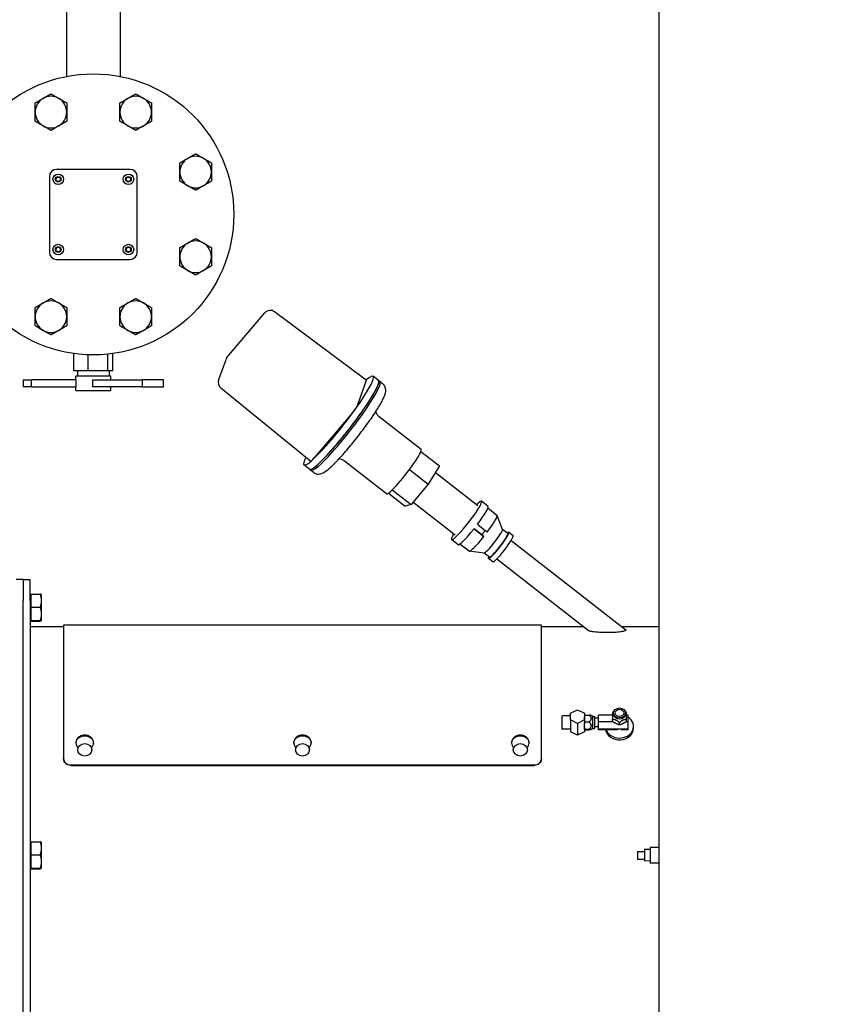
# Model space of a CAD drawing. Header units: inches. Extents: x 24 to 1128, y -94 to 748.
# Tile 476 of 546: x 471 to 500, y 519 to 554. Entities that reach past the tile are written whole.
import ezdxf

# ---------------------------------------------------------------- set-up
doc = ezdxf.new("R2010")
doc.units = ezdxf.units.IN
doc.header["$LTSCALE"] = 32
doc.header["$MEASUREMENT"] = 0
doc.layers.add('Dimension (ANSI)', color=7, linetype='Continuous', lineweight=25)
doc.layers.add('Visible (ANSI)', color=7, linetype='Continuous', lineweight=30)
doc.styles.add('Note Text (ANSI)', font='tahoma.ttf')
doc.dimstyles.new('Architectural (ANSI)', dxfattribs={"dimscale": 32, "dimtxt": 0.125, "dimasz": 0.098425, "dimexe": 0.125, "dimexo": 0.0625, "dimgap": 0.031496, "dimtad": 0, "dimtih": 1, "dimtoh": 1, "dimdec": 4, "dimrnd": 1e-08, "dimzin": 3, "dimdsep": 46, "dimlunit": 4, "dimtxsty": 'Note Text (ANSI)', "dimcen": 0.09, "dimdle": 0.393701, "dimclrd": 256, "dimclre": 256, "dimclrt": 256, "dimadec": 0, "dimazin": 3, "dimtfac": 0.96, "dimtofl": 0, "dimtmove": 0, "dimatfit": 3, "dimfxl": 1, "dimfrac": 2, "dimtolj": 1, "dimtzin": 12, "dimlwd": -1, "dimlwe": -1, "dimarcsym": 0})

# ---------------------------------------------------------------- blocks, each defined once
blk = doc.blocks.new('*D15')
at = {"layer": 'Defpoints', "color": 0, "transparency": 16777216}
for p in [(692.915, 562.239), (493.915, 496.383), (692.915, 464.957)]:
    blk.add_point(p, dxfattribs=at)
at = {"layer": 'Dimension (ANSI)', "transparency": 16777216}
for p, q in [((692.915, 560.239), (692.915, 460.957)), ((493.915, 494.383), (493.915, 460.957)), ((497.065, 464.957), (578.675, 464.957)), ((689.766, 464.957), (594.155, 464.957))]:
    blk.add_line(p, q, dxfattribs=at)
for points in [[(497.065, 465.481), (497.065, 464.432), (493.915, 464.957)], [(689.766, 465.481), (689.766, 464.432), (692.915, 464.957)]]:
    blk.add_solid(points, dxfattribs=at)
at = {"layer": 'Dimension (ANSI)', "transparency": 16777216, "insert": (579.683, 467.036), "char_height": 4, "attachment_point": 1, "style": 'Note Text (ANSI)'}
blk.add_mtext('\\A1;16\'-7"', dxfattribs=at)
blk = doc.blocks.new('*D22')
at = {"layer": 'Defpoints', "color": 0, "transparency": 16777216}
for p in [(450.012, 697.62), (363.389, 480.059), (493.915, 480.059)]:
    blk.add_point(p, dxfattribs=at)
at = {"layer": 'Dimension (ANSI)', "transparency": 16777216}
for p, q in [((448.012, 697.62), (359.389, 697.62)), ((363.389, 694.471), (363.389, 595.373)), ((363.389, 483.209), (363.389, 588.307)), ((491.915, 480.059), (359.389, 480.059))]:
    blk.add_line(p, q, dxfattribs=at)
for points in [[(362.864, 694.471), (363.914, 694.471), (363.389, 697.62)], [(362.864, 483.209), (363.914, 483.209), (363.389, 480.059)]]:
    blk.add_solid(points, dxfattribs=at)
at = {"layer": 'Dimension (ANSI)', "transparency": 16777216, "insert": (350.24, 594.365), "char_height": 4, "attachment_point": 1, "style": 'Note Text (ANSI)'}
blk.add_mtext('\\A1;18\'-1 9/16"', dxfattribs=at)

msp = doc.modelspace()

# ---------------------------------------------------------------- linework, layer by layer
at = {"layer": 'Visible (ANSI)'}
for p, q in [((493.91529, 496.38341), (493.91529, 606.05891)), ((474.73449, 567.49141), (474.73449, 551.90033)), ((472.83449, 561.27266), (472.83449, 551.90033)), ((475.09699, 548.59141), (472.47199, 548.59141)), ((472.22199, 548.34141), (472.22199, 545.64141)), ((475.34699, 545.64141), (475.34699, 548.34141)), ((472.47199, 545.39141), (475.09699, 545.39141)), ((478.53967, 541.8977), (479.89071, 543.48687)), ((483.49657, 541.09277), (480.23051, 543.52544)), ((473.08739, 541.42891), (473.08739, 542.04024)), ((473.5977, 541.42891), (473.5977, 541.9949)), ((474.2948, 541.42891), (474.2948, 542.01752)), ((474.48159, 541.42891), (474.48159, 542.04024)), ((478.49457, 541.81948), (478.23848, 541.09878)), ((473.5977, 541.42891), (473.08739, 541.42891)), ((473.22199, 541.42891), (473.22199, 541.22891)), ((474.2948, 541.42891), (473.5977, 541.42891)), ((474.48159, 541.42891), (474.2948, 541.42891)), ((474.34699, 541.42891), (474.34699, 541.22891)), ((471.28817, 541.10391), (471.58781, 541.10391)), ((471.28817, 541.10391), (471.28817, 540.85391)), ((471.58781, 540.85391), (471.58781, 541.10391)), ((473.15969, 541.10391), (471.58781, 541.10391)), ((474.40949, 541.22891), (473.15949, 541.22891)), ((473.15949, 541.10391), (473.15949, 541.22891)), ((473.15969, 541.10391), (473.15969, 540.85391)), ((473.76858, 541.10391), (475.53846, 541.10391)), ((473.76858, 540.85391), (473.76858, 541.10391)), ((474.40949, 541.10391), (474.40949, 541.22891)), ((476.28081, 541.10391), (475.53846, 541.10391)), ((475.53846, 540.85391), (475.53846, 541.10391)), ((476.28081, 540.85391), (476.28081, 541.10391)), ((483.49554, 541.07502), (483.1763, 540.1766)), ((483.93324, 541.07637), (483.73747, 541.22899)), ((483.98458, 541.04129), (483.93564, 541.07945)), ((484.08006, 540.9619), (483.99388, 541.02909)), ((471.58781, 540.85391), (471.28817, 540.85391)), ((471.58781, 540.85391), (473.15969, 540.85391)), ((473.15949, 540.72891), (473.15949, 540.85391)), ((473.15949, 540.72891), (474.40949, 540.72891)), ((475.53846, 540.85391), (473.76858, 540.85391)), ((474.40949, 540.72891), (474.40949, 540.85391)), ((475.53846, 540.85391), (476.28081, 540.85391)), ((478.3161, 540.82129), (481.51887, 538.21072)), ((482.99394, 539.91338), (481.6429, 538.32421)), ((485.44717, 538.62808), (483.95464, 539.79169)), ((484.21747, 537.05079), (482.72494, 538.2144)), ((485.44282, 538.55754), (486.10765, 538.03923)), ((481.47385, 537.92178), (481.27809, 538.07441)), ((481.5204, 537.88055), (481.47145, 537.9187)), ((481.62068, 537.80731), (481.5345, 537.8745)), ((485.03476, 537.90916), (485.69959, 537.39084)), ((486.10765, 538.03923), (485.69959, 537.39084)), ((487.46755, 536.61866), (485.95551, 537.79748)), ((484.42426, 537.19105), (485.08909, 536.67274)), ((485.69959, 537.39084), (485.08909, 536.67274)), ((484.28482, 537.07221), (484.88665, 536.60302)), ((485.08909, 536.67274), (484.88665, 536.60302)), ((486.65903, 535.58159), (485.15699, 536.75261)), ((487.82705, 536.60294), (487.59583, 536.7832)), ((488.14574, 536.2796), (487.82017, 536.53342)), ((488.3408, 535.77636), (488.14986, 536.27378)), ((487.33439, 535.80428), (487.68384, 535.53184)), ((487.61332, 535.5898), (487.33586, 535.80612)), ((487.45607, 535.96182), (487.73353, 535.7455)), ((488.53077, 535.62998), (488.33986, 535.77881)), ((486.76196, 535.23678), (486.53074, 535.41704)), ((488.72123, 535.55637), (488.56708, 535.67655)), ((487.15327, 535.00659), (486.8277, 535.26041)), ((488.65523, 535.39157), (492.73423, 532.21149)), ((487.68889, 534.94017), (487.15992, 535.00401)), ((487.87719, 534.79165), (487.68628, 534.94049)), ((487.99503, 534.6249), (487.84088, 534.74508)), ((488.13876, 534.7291), (491.3955, 532.19008)), ((471.29029, 533.9963), (471.04029, 533.9963)), ((471.29029, 533.9963), (471.29029, 533.99653)), ((471.29029, 533.99653), (471.54029, 533.99653)), ((471.29029, 533.9963), (471.29029, 533.99601)), ((471.29029, 533.99601), (471.29029, 533.24628)), ((471.54029, 533.99653), (471.54029, 533.99629)), ((471.54029, 533.24628), (471.54029, 533.99629)), ((471.54029, 533.41817), (471.5653, 533.41817)), ((471.5653, 533.47392), (471.88905, 533.47392)), ((471.5653, 533.47392), (471.5653, 533.01459)), ((471.93092, 533.46505), (471.93077, 533.46531)), ((471.93092, 533.46505), (471.93092, 533.24426)), ((471.29029, 524.18379), (471.29029, 533.24628)), ((471.54029, 533.24628), (471.54029, 515.12128)), ((471.5653, 533.01459), (471.88905, 533.01459)), ((471.5653, 533.01459), (471.5653, 532.53696)), ((471.93092, 533.24426), (471.93092, 532.77577)), ((471.93092, 532.77577), (471.93092, 532.52781)), ((471.54029, 532.57442), (471.5653, 532.57442)), ((472.72829, 532.31841), (471.54029, 532.31841)), ((471.5653, 532.53696), (471.88905, 532.53696)), ((471.5653, 532.53696), (471.5653, 532.51867)), ((471.5653, 532.51867), (471.88905, 532.51867)), ((471.93092, 532.52755), (471.93077, 532.52728)), ((471.93092, 532.52781), (471.93092, 532.52755)), ((472.72829, 532.37821), (472.72829, 527.6297)), ((489.72829, 532.37821), (472.72829, 532.37821)), ((489.72829, 527.6297), (489.72829, 532.37821)), ((491.23089, 532.31841), (489.72829, 532.31841)), ((493.91529, 532.31841), (492.59708, 532.31841)), ((490.45029, 529.11394), (490.45029, 528.70894)), ((490.76229, 529.14594), (490.48229, 529.14594)), ((490.76229, 529.23979), (491.01229, 529.35981)), ((490.76229, 528.99977), (490.76229, 529.23979)), ((491.01229, 529.35981), (491.26229, 529.23979)), ((491.26229, 529.23979), (491.26229, 528.99977)), ((491.26229, 529.16144), (491.2626, 529.16198)), ((491.28462, 529.17035), (491.42829, 529.17035)), ((491.56023, 529.12394), (491.49435, 529.16198)), ((491.56023, 528.69894), (491.56023, 529.12394)), ((491.56023, 529.12394), (491.62129, 529.12394)), ((491.62129, 529.12394), (491.62129, 528.69894)), ((492.25779, 529.17035), (491.75729, 529.17035)), ((491.75729, 528.93032), (491.75729, 529.17035)), ((492.29529, 529.21586), (492.29529, 529.24978)), ((492.72029, 529.21586), (492.72029, 529.24978)), ((492.82029, 529.17035), (492.75779, 529.17035)), ((492.82029, 528.93032), (492.82029, 529.17035)), ((490.76229, 528.99977), (490.76229, 528.89411)), ((491.01229, 528.87975), (490.76229, 528.99977)), ((490.76229, 528.89411), (490.76229, 528.67694)), ((491.26229, 528.99977), (491.01229, 528.87975)), ((491.01229, 528.87975), (491.01229, 528.46308)), ((491.26229, 528.99977), (491.26229, 528.90483)), ((491.26229, 528.80087), (491.26229, 528.90483)), ((491.26229, 528.66198), (491.26229, 528.80087)), ((491.28462, 528.93032), (491.42829, 528.93032)), ((491.75729, 529.06744), (491.62129, 529.06744)), ((491.75729, 528.75544), (491.62129, 528.75544)), ((492.27675, 528.93032), (491.75729, 528.93032)), ((491.75729, 528.67142), (491.75729, 528.93032)), ((492.25779, 528.94273), (492.25779, 529.02254)), ((492.50779, 528.82271), (492.50779, 528.90253)), ((492.82029, 528.93032), (492.73883, 528.93032)), ((492.75779, 528.94273), (492.75779, 529.02254)), ((492.82029, 528.67142), (492.82029, 528.93032)), ((493.00779, 528.70611), (493.00779, 528.77255)), ((490.76229, 528.67694), (490.48229, 528.67694)), ((490.76229, 528.67694), (490.76229, 528.5831)), ((491.01229, 528.46308), (490.76229, 528.5831)), ((491.26229, 528.5831), (491.01229, 528.46308)), ((491.26229, 528.66144), (491.26229, 528.66198)), ((491.26229, 528.66144), (491.2626, 528.66091)), ((491.26229, 528.66144), (491.26229, 528.5831)), ((491.28462, 528.67142), (491.42829, 528.67142)), ((491.28462, 528.65254), (491.42829, 528.65254)), ((491.56023, 528.69894), (491.49435, 528.66091)), ((491.56023, 528.69894), (491.62129, 528.69894)), ((492.82029, 528.67142), (491.75729, 528.67142)), ((491.75729, 528.65254), (491.75729, 528.67142)), ((492.44795, 528.65254), (491.75729, 528.65254)), ((492.82029, 528.65254), (492.56763, 528.65254)), ((492.82029, 528.65254), (492.82029, 528.67142)), ((472.72829, 527.60993), (472.72829, 527.6297)), ((472.97829, 527.4005), (489.47829, 527.4005)), ((472.97829, 527.38078), (489.47829, 527.38078)), ((489.72829, 527.6297), (489.72829, 527.60993)), ((471.54029, 524.60567), (471.5653, 524.60567)), ((471.5653, 524.66142), (471.88905, 524.66142)), ((471.5653, 524.66142), (471.5653, 524.20209)), ((471.93092, 524.65255), (471.93077, 524.65281)), ((471.93092, 524.65255), (471.93092, 524.43176)), ((471.5653, 524.20209), (471.88905, 524.20209)), ((471.5653, 524.20209), (471.5653, 523.72446)), ((471.93092, 524.43176), (471.93092, 523.96327)), ((493.15229, 524.32378), (493.40229, 524.32378)), ((493.15229, 524.32378), (493.15229, 524.32378)), ((493.15229, 524.32378), (493.40229, 524.32378)), ((493.15229, 524.32378), (493.15229, 524.04378)), ((493.40229, 524.39222), (493.40229, 523.97534)), ((493.60229, 524.38597), (493.40229, 524.39222)), ((493.60229, 524.46628), (493.60229, 523.90128)), ((493.91529, 524.46628), (493.60229, 524.46628)), ((471.29029, 515.1213), (471.29029, 524.18379)), ((471.93092, 523.96327), (471.93092, 523.71531)), ((493.15229, 524.04378), (493.40229, 524.04378)), ((493.60229, 523.98159), (493.40229, 523.97534)), ((493.91529, 523.90128), (493.60229, 523.90128)), ((471.54029, 523.76192), (471.5653, 523.76192)), ((471.5653, 523.72446), (471.88905, 523.72446)), ((471.5653, 523.72446), (471.5653, 523.70617)), ((471.5653, 523.70617), (471.88905, 523.70617)), ((471.93092, 523.71505), (471.93077, 523.71478)), ((471.93092, 523.71531), (471.93092, 523.71505))]:
    msp.add_line(p, q, dxfattribs=at)
for centre, radius in [((473.78449, 546.99141), 5), ((472.53449, 548.24141), 0.1875), ((475.03449, 548.24141), 0.1875), ((472.53449, 548.24141), 0.1005), ((472.53449, 548.24141), 0.078), ((475.03449, 548.24141), 0.1005), ((475.03449, 548.24141), 0.078), ((472.53449, 545.74141), 0.1875), ((475.03449, 545.74141), 0.1875), ((472.53449, 545.74141), 0.1005), ((472.53449, 545.74141), 0.078), ((475.03449, 545.74141), 0.1005), ((475.03449, 545.74141), 0.078)]:
    msp.add_circle(centre, radius, dxfattribs=at)
for centre, radius, start, end in [((472.27672, 550.63149), 0.5625, 60, 120), ((475.29226, 550.63149), 0.5625, 60, 120), ((472.27672, 550.63149), 0.5625, 120, 180), ((472.27672, 550.63149), 0.5625, 0, 60), ((475.29226, 550.63149), 0.5625, 120, 180), ((475.29226, 550.63149), 0.5625, 0, 60), ((472.27672, 550.63149), 0.5625, 180, 240), ((472.27672, 550.63149), 0.5625, 300, 0), ((475.29226, 550.63149), 0.5625, 180, 240), ((475.29226, 550.63149), 0.5625, 300, 0), ((472.27672, 550.63149), 0.5625, 240, 300), ((475.29226, 550.63149), 0.5625, 240, 300), ((477.42457, 548.49918), 0.5625, 120, 180), ((477.42457, 548.49918), 0.5625, 60, 120), ((477.42457, 548.49918), 0.5625, 0, 60), ((472.47199, 548.34141), 0.25, 90, 180), ((475.09699, 548.34141), 0.25, 0, 90), ((477.42457, 548.49918), 0.5625, 180, 240), ((477.42457, 548.49918), 0.5625, 300, 0), ((477.42457, 548.49918), 0.5625, 240, 300), ((477.42457, 545.48364), 0.5625, 120, 180), ((477.42457, 545.48364), 0.5625, 60, 120), ((477.42457, 545.48364), 0.5625, 0, 60), ((472.47199, 545.64141), 0.25, 180, 270), ((475.09699, 545.64141), 0.25, 270, 0), ((477.42457, 545.48364), 0.5625, 180, 240), ((477.42457, 545.48364), 0.5625, 300, 0), ((477.42457, 545.48364), 0.5625, 240, 300), ((472.27672, 543.35132), 0.5625, 120, 180), ((472.27672, 543.35132), 0.5625, 60, 120), ((472.27672, 543.35132), 0.5625, 0, 60), ((475.29226, 543.35132), 0.5625, 120, 180), ((475.29226, 543.35132), 0.5625, 60, 120), ((475.29226, 543.35132), 0.5625, 0, 60), ((480.08118, 543.32494), 0.25, 53.320093, 139.630399), ((472.27672, 543.35132), 0.5625, 180, 240), ((472.27672, 543.35132), 0.5625, 300, 0), ((475.29226, 543.35132), 0.5625, 180, 240), ((475.29226, 543.35132), 0.5625, 300, 0), ((472.27672, 543.35132), 0.5625, 240, 300), ((475.29226, 543.35132), 0.5625, 240, 300), ((478.73014, 541.73577), 0.25, 139.630399, 160.438216), ((478.47405, 541.01507), 0.25, 160.438216, 230.816527), ((490.48229, 529.11394), 0.032, 90, 180), ((490.48229, 528.70894), 0.032, 180, 270)]:
    msp.add_arc(centre, radius, start, end, dxfattribs=at)
for centre, major_axis, ratio, start_param, end_param in [((482.50778, 539.6517), (1.22969, 1.57729), 0.11871308, 2.62560415, 6.79446891), ((482.70355, 539.49908), (1.23209, 1.58037), 0.11871308, 3.07917384, 6.34560412), ((482.70355, 539.49908), (1.22969, 1.57729), 0.11871308, 3.14159265, 6.28318531), ((482.75249, 539.46092), (1.23209, 1.58037), 0.11871308, 3.14159265, 6.28318531), ((483.34291, 540.89549), (0.15372, 0.19723), 0.11890364, 5.93934347, 6.28578349), ((483.02368, 539.99707), (-0.15372, -0.19723), 0.11890364, 1.22695449, 2.79775082), ((484.83232, 537.83943), (0.61485, 0.78865), 0.11871308, 5.94002017, 6.28318531), ((481.67264, 538.40791), (-0.15372, -0.19723), 0.11890364, 6.28058713, 7.5101398), ((484.83232, 537.83943), (0.61485, 0.78865), 0.11871308, 4.89282262, 5.94002017), ((484.83232, 537.83943), (-0.61485, -0.78865), 0.11871308, 0.70403241, 1.75122997), ((484.83232, 537.83943), (-0.61485, -0.78865), 0.11871308, 0, 0.70403241), ((487.06329, 536.10012), (-0.53254, -0.68308), 0.11871308, 5.57433938, 10.13362388), ((487.29451, 535.91986), (0.53254, 0.68308), 0.11871308, 4.86587848, 6.28318531), ((487.6495, 535.6431), (0.49623, 0.63651), 0.11871308, 4.87425165, 6.28318531), ((487.29451, 535.91986), (-0.53254, -0.68308), 0.11871308, 0, 1.4965211), ((488.0113, 535.36104), (-0.32679, -0.41916), 0.11871308, 0.0713762, 3.07021645), ((487.6495, 535.6431), (-0.49623, -0.63651), 0.11871308, 0, 1.48814792), ((487.57197, 535.70354), (0.53254, 0.68308), 0.11871308, 4.63811375, 4.86587848), ((354.7333, 627.84011), (-208.62703, 161.07807), 0.03931677, 4.05217323, 4.05261141), ((354.85351, 627.9958), (208.62703, -161.07807), 0.03931678, 0.91058058, 0.91101876), ((488.20398, 535.21081), (-0.3631, -0.46574), 0.11871308, 5.8321585, 9.87580477), ((488.20398, 535.21081), (-0.32679, -0.41916), 0.11871308, 0, 3.14159265), ((488.35813, 535.09064), (-0.3631, -0.46574), 0.11871308, 0, 3.14159265), ((492.50779, 529.21586), (-0.2125, 0), 0.83147674, 0, 3.14159265), ((492.50779, 528.77255), (0.5, 0), 0.83147674, 3.43443543, 7.1788501), ((492.50779, 528.70611), (0.5, 0), 0.83147674, 3.27080314, 6.28318531)]:
    msp.add_ellipse(centre, major_axis=major_axis, ratio=ratio, start_param=start_param, end_param=end_param, dxfattribs=at)
for centre, major_axis, ratio in [((492.50779, 529.24978), (0.2125, 0), 0.83147674), ((492.50779, 529.24978), (0.15607, 0), 0.83147674), ((473.47829, 527.9351), (-0.25, 0), 0.89408182), ((481.22829, 527.9351), (-0.25, 0), 0.89408182), ((488.97829, 527.9351), (-0.25, 0), 0.89408182)]:
    msp.add_ellipse(centre, major_axis=major_axis, ratio=ratio, dxfattribs=at)
for points, weights in [([(471.99547, 551.11863), (472.126, 551.19399), (472.27672, 551.28101)], [1, 1.0379548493, 1]), ([(472.27672, 551.28101), (472.42744, 551.19399), (472.55797, 551.11863)], [1, 1.0379548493, 1]), ([(475.01101, 551.11863), (475.14154, 551.19399), (475.29226, 551.28101)], [1, 1.0379548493, 1]), ([(475.29226, 551.28101), (475.44298, 551.19399), (475.57351, 551.11863)], [1, 1.0379548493, 1]), ([(471.71422, 550.95625), (471.86494, 551.04327), (471.99547, 551.11863)], [1, 1.0379548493, 1]), ([(471.71422, 550.63149), (471.71422, 550.78222), (471.71422, 550.95625)], [1, 1.0379548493, 1]), ([(472.55797, 551.11863), (472.6885, 551.04327), (472.83922, 550.95625)], [1, 1.0379548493, 1]), ([(472.83922, 550.95625), (472.83922, 550.78222), (472.83922, 550.63149)], [1, 1.0379548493, 1]), ([(474.72976, 550.95625), (474.88048, 551.04327), (475.01101, 551.11863)], [1, 1.0379548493, 1]), ([(474.72976, 550.63149), (474.72976, 550.78222), (474.72976, 550.95625)], [1, 1.0379548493, 1]), ([(475.57351, 551.11863), (475.70404, 551.04327), (475.85476, 550.95625)], [1, 1.0379548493, 1]), ([(475.85476, 550.95625), (475.85476, 550.78222), (475.85476, 550.63149)], [1, 1.0379548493, 1]), ([(471.71422, 550.30674), (471.71422, 550.48077), (471.71422, 550.63149)], [1, 1.0379548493, 1]), ([(472.83922, 550.63149), (472.83922, 550.48077), (472.83922, 550.30674)], [1, 1.0379548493, 1]), ([(474.72976, 550.30674), (474.72976, 550.48077), (474.72976, 550.63149)], [1, 1.0379548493, 1]), ([(475.85476, 550.63149), (475.85476, 550.48077), (475.85476, 550.30674)], [1, 1.0379548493, 1]), ([(471.99547, 550.14436), (471.86494, 550.21972), (471.71422, 550.30674)], [1, 1.0379548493, 1]), ([(472.27672, 549.98198), (472.126, 550.06899), (471.99547, 550.14436)], [1, 1.0379548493, 1]), ([(472.55797, 550.14436), (472.42744, 550.06899), (472.27672, 549.98198)], [1, 1.0379548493, 1]), ([(472.83922, 550.30674), (472.6885, 550.21972), (472.55797, 550.14436)], [1, 1.0379548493, 1]), ([(475.01101, 550.14436), (474.88048, 550.21972), (474.72976, 550.30674)], [1, 1.0379548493, 1]), ([(475.29226, 549.98198), (475.14154, 550.06899), (475.01101, 550.14436)], [1, 1.0379548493, 1]), ([(475.57351, 550.14436), (475.44298, 550.06899), (475.29226, 549.98198)], [1, 1.0379548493, 1]), ([(475.85476, 550.30674), (475.70404, 550.21972), (475.57351, 550.14436)], [1, 1.0379548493, 1]), ([(477.14332, 548.98632), (477.27385, 549.06168), (477.42457, 549.1487)], [1, 1.0379548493, 1]), ([(477.42457, 549.1487), (477.5753, 549.06168), (477.70582, 548.98632)], [1, 1.0379548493, 1]), ([(476.86207, 548.82394), (477.0128, 548.91096), (477.14332, 548.98632)], [1, 1.0379548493, 1]), ([(476.86207, 548.49918), (476.86207, 548.6499), (476.86207, 548.82394)], [1, 1.0379548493, 1]), ([(477.70582, 548.98632), (477.83635, 548.91096), (477.98707, 548.82394)], [1, 1.0379548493, 1]), ([(477.98707, 548.82394), (477.98707, 548.6499), (477.98707, 548.49918)], [1, 1.0379548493, 1]), ([(476.86207, 548.17442), (476.86207, 548.34846), (476.86207, 548.49918)], [1, 1.0379548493, 1]), ([(477.98707, 548.49918), (477.98707, 548.34846), (477.98707, 548.17442)], [1, 1.0379548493, 1]), ([(477.14332, 548.01204), (477.0128, 548.0874), (476.86207, 548.17442)], [1, 1.0379548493, 1]), ([(477.98707, 548.17442), (477.83635, 548.0874), (477.70582, 548.01204)], [1, 1.0379548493, 1]), ([(477.42457, 547.84966), (477.27385, 547.93668), (477.14332, 548.01204)], [1, 1.0379548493, 1]), ([(477.70582, 548.01204), (477.5753, 547.93668), (477.42457, 547.84966)], [1, 1.0379548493, 1]), ([(476.86207, 545.8084), (477.0128, 545.89542), (477.14332, 545.97078)], [1, 1.0379548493, 1]), ([(477.14332, 545.97078), (477.27385, 546.04614), (477.42457, 546.13316)], [1, 1.0379548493, 1]), ([(477.42457, 546.13316), (477.5753, 546.04614), (477.70582, 545.97078)], [1, 1.0379548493, 1]), ([(477.70582, 545.97078), (477.83635, 545.89542), (477.98707, 545.8084)], [1, 1.0379548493, 1]), ([(476.86207, 545.48364), (476.86207, 545.63436), (476.86207, 545.8084)], [1, 1.0379548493, 1]), ([(477.98707, 545.8084), (477.98707, 545.63436), (477.98707, 545.48364)], [1, 1.0379548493, 1]), ([(476.86207, 545.15888), (476.86207, 545.33292), (476.86207, 545.48364)], [1, 1.0379548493, 1]), ([(477.98707, 545.48364), (477.98707, 545.33292), (477.98707, 545.15888)], [1, 1.0379548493, 1]), ([(477.14332, 544.9965), (477.0128, 545.07186), (476.86207, 545.15888)], [1, 1.0379548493, 1]), ([(477.42457, 544.83412), (477.27385, 544.92114), (477.14332, 544.9965)], [1, 1.0379548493, 1]), ([(477.70582, 544.9965), (477.5753, 544.92114), (477.42457, 544.83412)], [1, 1.0379548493, 1]), ([(477.98707, 545.15888), (477.83635, 545.07186), (477.70582, 544.9965)], [1, 1.0379548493, 1]), ([(471.71422, 543.67608), (471.86494, 543.7631), (471.99547, 543.83846)], [1, 1.0379548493, 1]), ([(471.99547, 543.83846), (472.126, 543.91382), (472.27672, 544.00084)], [1, 1.0379548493, 1]), ([(472.27672, 544.00084), (472.42744, 543.91382), (472.55797, 543.83846)], [1, 1.0379548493, 1]), ([(472.55797, 543.83846), (472.6885, 543.7631), (472.83922, 543.67608)], [1, 1.0379548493, 1]), ([(474.72976, 543.67608), (474.88048, 543.7631), (475.01101, 543.83846)], [1, 1.0379548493, 1]), ([(475.01101, 543.83846), (475.14154, 543.91382), (475.29226, 544.00084)], [1, 1.0379548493, 1]), ([(475.29226, 544.00084), (475.44298, 543.91382), (475.57351, 543.83846)], [1, 1.0379548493, 1]), ([(475.57351, 543.83846), (475.70404, 543.7631), (475.85476, 543.67608)], [1, 1.0379548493, 1]), ([(471.71422, 543.35132), (471.71422, 543.50205), (471.71422, 543.67608)], [1, 1.0379548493, 1]), ([(472.83922, 543.67608), (472.83922, 543.50205), (472.83922, 543.35132)], [1, 1.0379548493, 1]), ([(474.72976, 543.35132), (474.72976, 543.50205), (474.72976, 543.67608)], [1, 1.0379548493, 1]), ([(475.85476, 543.67608), (475.85476, 543.50205), (475.85476, 543.35132)], [1, 1.0379548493, 1]), ([(471.71422, 543.02656), (471.71422, 543.2006), (471.71422, 543.35132)], [1, 1.0379548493, 1]), ([(472.83922, 543.35132), (472.83922, 543.2006), (472.83922, 543.02656)], [1, 1.0379548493, 1]), ([(474.72976, 543.02656), (474.72976, 543.2006), (474.72976, 543.35132)], [1, 1.0379548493, 1]), ([(475.85476, 543.35132), (475.85476, 543.2006), (475.85476, 543.02656)], [1, 1.0379548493, 1]), ([(471.99547, 542.86418), (471.86494, 542.93955), (471.71422, 543.02656)], [1, 1.0379548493, 1]), ([(472.27672, 542.70181), (472.126, 542.78882), (471.99547, 542.86418)], [1, 1.0379548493, 1]), ([(472.55797, 542.86418), (472.42744, 542.78882), (472.27672, 542.70181)], [1, 1.0379548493, 1]), ([(472.83922, 543.02656), (472.6885, 542.93955), (472.55797, 542.86418)], [1, 1.0379548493, 1]), ([(475.01101, 542.86418), (474.88048, 542.93955), (474.72976, 543.02656)], [1, 1.0379548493, 1]), ([(475.29226, 542.70181), (475.14154, 542.78882), (475.01101, 542.86418)], [1, 1.0379548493, 1]), ([(475.57351, 542.86418), (475.44298, 542.78882), (475.29226, 542.70181)], [1, 1.0379548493, 1]), ([(475.85476, 543.02656), (475.70404, 542.93955), (475.57351, 542.86418)], [1, 1.0379548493, 1]), ([(471.93077, 533.46531), (471.92846, 533.46931), (471.88905, 533.47392)], [1.0043418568, 1.03564311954, 1]), ([(471.88905, 533.47392), (471.93092, 533.35084), (471.93092, 533.24426)], [1, 1.0379548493, 1]), ([(471.93092, 533.24426), (471.93092, 533.13767), (471.88905, 533.01459)], [1, 1.0379548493, 1]), ([(471.88905, 533.01459), (471.93092, 532.88661), (471.93092, 532.77577)], [1, 1.0379548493, 1]), ([(471.93092, 532.77577), (471.93092, 532.66494), (471.88905, 532.53696)], [1, 1.0379548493, 1]), ([(471.88905, 532.53696), (471.93092, 532.53206), (471.93092, 532.52781)], [1, 1.0379548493, 1]), ([(471.93092, 532.52781), (471.93092, 532.52357), (471.88905, 532.51867)], [1, 1.0379548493, 1]), ([(491.26229, 529.05033), (491.26229, 529.10603), (491.28462, 529.17035)], [1, 1.0379548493, 1]), ([(491.28462, 529.17035), (491.26485, 529.16587), (491.2626, 529.16198)], [1, 1.03346812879, 1.00791267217]), ([(491.49435, 529.16198), (491.48762, 529.16587), (491.42829, 529.17035)], [1.07619614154, 1.06790187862, 1]), ([(491.42829, 529.17035), (491.55329, 529.05033), (491.42829, 528.93032)], [1, 1.15470053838, 1]), ([(492.30798, 529.30992), (492.28398, 529.28969), (492.25779, 529.26257)], [1.04698048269, 1.02888263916, 1]), ([(492.25779, 529.26257), (492.25779, 529.212), (492.25779, 529.02254)], [1, 1.15470053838, 1]), ([(492.75779, 529.26257), (492.7316, 529.28969), (492.7076, 529.30992)], [1, 1.02888263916, 1.04698048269]), ([(492.75779, 529.02254), (492.75779, 529.212), (492.75779, 529.26257)], [1, 1.15470053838, 1]), ([(491.28462, 528.93032), (491.26229, 528.99464), (491.26229, 529.05033)], [1, 1.0379548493, 1]), ([(491.26229, 528.80087), (491.26229, 528.86095), (491.28462, 528.93032)], [1, 1.0379548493, 1]), ([(491.28462, 528.67142), (491.26229, 528.74079), (491.26229, 528.80087)], [1, 1.0379548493, 1]), ([(491.42829, 528.93032), (491.55329, 528.80087), (491.42829, 528.67142)], [1, 1.15470053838, 1]), ([(492.25779, 529.02254), (492.38279, 529.03198), (492.50779, 528.90253)], [1, 1.15470053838, 1]), ([(492.38279, 528.87031), (492.32478, 528.89816), (492.25779, 528.94273)], [1, 1.0379548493, 1]), ([(492.50779, 528.82271), (492.4408, 528.84246), (492.38279, 528.87031)], [1, 1.0379548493, 1]), ([(492.50779, 528.90253), (492.63279, 529.03198), (492.75779, 529.02254)], [1, 1.15470053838, 1]), ([(492.63279, 528.87031), (492.57478, 528.84246), (492.50779, 528.82271)], [1, 1.0379548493, 1]), ([(492.75779, 528.94273), (492.6908, 528.89816), (492.63279, 528.87031)], [1, 1.0379548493, 1]), ([(491.26229, 528.66198), (491.26229, 528.66636), (491.28462, 528.67142)], [1, 1.0379548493, 1]), ([(491.28462, 528.65254), (491.26229, 528.6576), (491.26229, 528.66198)], [1, 1.0379548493, 1]), ([(491.42829, 528.67142), (491.55329, 528.66198), (491.42829, 528.65254)], [1, 1.15470053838, 1]), ([(471.93077, 524.65281), (471.92846, 524.65681), (471.88905, 524.66142)], [1.0043418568, 1.03564311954, 1]), ([(471.88905, 524.66142), (471.93092, 524.53834), (471.93092, 524.43176)], [1, 1.0379548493, 1]), ([(471.93092, 524.43176), (471.93092, 524.32517), (471.88905, 524.20209)], [1, 1.0379548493, 1]), ([(471.88905, 524.20209), (471.93092, 524.07411), (471.93092, 523.96327)], [1, 1.0379548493, 1]), ([(471.93092, 523.96327), (471.93092, 523.85244), (471.88905, 523.72446)], [1, 1.0379548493, 1]), ([(471.88905, 523.72446), (471.93092, 523.71956), (471.93092, 523.71531)], [1, 1.0379548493, 1]), ([(471.93092, 523.71531), (471.93092, 523.71107), (471.88905, 523.70617)], [1, 1.0379548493, 1])]:
    msp.add_rational_spline(points, weights, degree=2, dxfattribs=at)
for points, knots in [([(481.62068, 537.80731), (481.64957, 537.78479), (481.68292, 537.76877), (481.74877, 537.74974), (481.78037, 537.74771), (481.84384, 537.75043), (481.87216, 537.75759), (481.94699, 537.78196), (481.98264, 537.80276), (482.09123, 537.87259), (482.16313, 537.93279), (482.34652, 538.10255), (482.46034, 538.2191), (482.69631, 538.47773), (482.81657, 538.61651), (483.05857, 538.90846), (483.18018, 539.06128), (483.41429, 539.36746), (483.52676, 539.52076), (483.7325, 539.81425), (483.82555, 539.95422), (483.98516, 540.21117), (484.0506, 540.32658), (484.12752, 540.48659), (484.15033, 540.54053), (484.17893, 540.63614), (484.18935, 540.67608), (484.1885, 540.75563), (484.18639, 540.78077), (484.16972, 540.84522), (484.15148, 540.88785), (484.1066, 540.93904), (484.09386, 540.95114), (484.08006, 540.9619)], [4.71238898, 4.71238898, 4.71238898, 4.71238898, 4.75989763, 4.75989763, 4.81306996, 4.81306996, 4.88651537, 4.88651537, 5.0389643, 5.0389643, 5.34125559, 5.34125559, 5.70443131, 5.70443131, 6.03613594, 6.03613594, 6.36233622, 6.36233622, 6.68776736, 6.68776736, 7.01566517, 7.01566517, 7.3542195, 7.3542195, 7.55826113, 7.55826113, 7.70612138, 7.70612138, 7.7629678, 7.7629678, 7.83129232, 7.83129232, 7.85398163, 7.85398163, 7.85398163, 7.85398163]), ([(483.83333, 539.96913), (483.83969, 539.94753), (483.84926, 539.92287), (483.88315, 539.86282), (483.91189, 539.82661), (483.95003, 539.79533), (483.95232, 539.7935), (483.95464, 539.79169)], [7.7690073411, 7.7690073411, 7.7690073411, 7.7690073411, 7.8045513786, 7.8045513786, 7.8510426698, 7.8510426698, 7.853981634, 7.853981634, 7.853981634, 7.853981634]), ([(482.72494, 538.2144), (482.69207, 538.24003), (482.65468, 538.25922), (482.58372, 538.28304), (482.55063, 538.28766), (482.52327, 538.28875)], [4.7123889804, 4.7123889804, 4.7123889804, 4.7123889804, 4.7541364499, 4.7541364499, 4.7973632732, 4.7973632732, 4.7973632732, 4.7973632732]), ([(491.3955, 532.19008), (491.39658, 532.18924), (491.39779, 532.18839), (491.40638, 532.18302), (491.4175, 532.17852), (491.4598, 532.16556), (491.5003, 532.15769), (491.61271, 532.1408), (491.69962, 532.13256), (491.88237, 532.12175), (491.97832, 532.11927), (492.06659, 532.11927)], [-1.97567537, -1.97567537, -1.97567537, -1.97567537, -1.93892466, -1.93892466, -1.74106445, -1.74106445, -1.34534403, -1.34534403, -0.67267202, -0.67267202, 0, 0, 0, 0]), ([(492.06659, 532.11927), (492.14509, 532.11927), (492.23064, 532.12124), (492.39521, 532.13003), (492.47425, 532.13684), (492.59195, 532.15203), (492.64244, 532.16065), (492.69733, 532.17519), (492.71225, 532.18029), (492.73311, 532.19065), (492.73903, 532.1959), (492.74046, 532.20461), (492.73853, 532.20812), (492.73422, 532.21149)], [-8.51406155, -8.51406155, -8.51406155, -8.51406155, -7.91591234, -7.91591234, -7.31776313, -7.31776313, -6.85627888, -6.85627888, -6.62553676, -6.62553676, -6.39479464, -6.39479464, -6.23324087, -6.23324087, -6.23324087, -6.23324087]), ([(473.71372, 528.01027), (473.73533, 528.03227), (473.75391, 528.05821), (473.78296, 528.11992), (473.79079, 528.1566), (473.79079, 528.22512), (473.78295, 528.26153), (473.75105, 528.32825), (473.72701, 528.35857), (473.67154, 528.40633), (473.63641, 528.42698), (473.55942, 528.45433), (473.51755, 528.46104), (473.43905, 528.46104), (473.3972, 528.45433), (473.32024, 528.42701), (473.28513, 528.40639), (473.22963, 528.35864), (473.20557, 528.32831), (473.17365, 528.26156), (473.16579, 528.22514), (473.16579, 528.1566), (473.17363, 528.11991), (473.20267, 528.0582), (473.22125, 528.03227), (473.24287, 528.01027)], [0.65128511, 0.65128511, 0.65128511, 0.65128511, 0.89715334, 0.89715334, 1.19629877, 1.19629877, 1.49571824, 1.49571824, 1.79513771, 1.79513771, 2.09432238, 2.09432238, 2.39350705, 2.39350705, 2.69253722, 2.69253722, 2.99156739, 2.99156739, 3.29114134, 3.29114134, 3.59071529, 3.59071529, 3.88987593, 3.88987593, 4.13572965, 4.13572965, 4.13572965, 4.13572965]), ([(473.16619, 528.17743), (473.16796, 528.20768), (473.17571, 528.23905), (473.20557, 528.30147), (473.22963, 528.33179), (473.28513, 528.37952), (473.32024, 528.40014), (473.3972, 528.42746), (473.43905, 528.43416), (473.51755, 528.43416), (473.55942, 528.42745), (473.63641, 528.40011), (473.67154, 528.37947), (473.72701, 528.33172), (473.75105, 528.3014), (473.78088, 528.23901), (473.78863, 528.20767), (473.7904, 528.17743)], [-3.55201434, -3.55201434, -3.55201434, -3.55201434, -3.29117386, -3.29117386, -2.99159134, -2.99159134, -2.69256064, -2.69256064, -2.39352995, -2.39352995, -2.09434246, -2.09434246, -1.79515498, -1.79515498, -1.49572923, -1.49572923, -1.23504519, -1.23504519, -1.23504519, -1.23504519]), ([(481.46372, 528.01027), (481.48533, 528.03227), (481.50391, 528.05821), (481.53296, 528.11992), (481.54079, 528.1566), (481.54079, 528.22512), (481.53295, 528.26153), (481.50105, 528.32825), (481.47701, 528.35857), (481.42154, 528.40633), (481.38641, 528.42698), (481.30942, 528.45433), (481.26755, 528.46104), (481.18905, 528.46104), (481.1472, 528.45433), (481.07024, 528.42701), (481.03513, 528.40639), (480.97963, 528.35864), (480.95557, 528.32831), (480.92365, 528.26156), (480.91579, 528.22514), (480.91579, 528.1566), (480.92363, 528.11991), (480.95267, 528.0582), (480.97125, 528.03227), (480.99287, 528.01027)], [0.65128511, 0.65128511, 0.65128511, 0.65128511, 0.89715334, 0.89715334, 1.19629877, 1.19629877, 1.49571824, 1.49571824, 1.79513771, 1.79513771, 2.09432238, 2.09432238, 2.39350705, 2.39350705, 2.69253722, 2.69253722, 2.99156739, 2.99156739, 3.29114134, 3.29114134, 3.59071529, 3.59071529, 3.88987593, 3.88987593, 4.13572965, 4.13572965, 4.13572965, 4.13572965]), ([(480.91619, 528.17743), (480.91796, 528.20768), (480.92571, 528.23905), (480.95557, 528.30147), (480.97963, 528.33179), (481.03513, 528.37952), (481.07024, 528.40014), (481.1472, 528.42746), (481.18905, 528.43416), (481.26755, 528.43416), (481.30942, 528.42745), (481.38641, 528.40011), (481.42154, 528.37947), (481.47701, 528.33172), (481.50105, 528.3014), (481.53088, 528.23901), (481.53863, 528.20767), (481.5404, 528.17743)], [-3.55201434, -3.55201434, -3.55201434, -3.55201434, -3.29117386, -3.29117386, -2.99159134, -2.99159134, -2.69256064, -2.69256064, -2.39352995, -2.39352995, -2.09434246, -2.09434246, -1.79515498, -1.79515498, -1.49572923, -1.49572923, -1.23504519, -1.23504519, -1.23504519, -1.23504519]), ([(489.21372, 528.01027), (489.23533, 528.03227), (489.25391, 528.05821), (489.28296, 528.11992), (489.29079, 528.1566), (489.29079, 528.22512), (489.28295, 528.26153), (489.25105, 528.32825), (489.22701, 528.35857), (489.17154, 528.40633), (489.13641, 528.42698), (489.05942, 528.45433), (489.01755, 528.46104), (488.93905, 528.46104), (488.8972, 528.45433), (488.82024, 528.42701), (488.78513, 528.40639), (488.72963, 528.35864), (488.70557, 528.32831), (488.67365, 528.26156), (488.66579, 528.22514), (488.66579, 528.1566), (488.67363, 528.11991), (488.70267, 528.0582), (488.72125, 528.03227), (488.74287, 528.01027)], [0.65128511, 0.65128511, 0.65128511, 0.65128511, 0.89715334, 0.89715334, 1.19629877, 1.19629877, 1.49571824, 1.49571824, 1.79513771, 1.79513771, 2.09432238, 2.09432238, 2.39350705, 2.39350705, 2.69253722, 2.69253722, 2.99156739, 2.99156739, 3.29114134, 3.29114134, 3.59071529, 3.59071529, 3.88987593, 3.88987593, 4.13572965, 4.13572965, 4.13572965, 4.13572965]), ([(488.66619, 528.17743), (488.66796, 528.20768), (488.67571, 528.23905), (488.70557, 528.30147), (488.72963, 528.33179), (488.78513, 528.37952), (488.82024, 528.40014), (488.8972, 528.42746), (488.93905, 528.43416), (489.01755, 528.43416), (489.05942, 528.42745), (489.13641, 528.40011), (489.17154, 528.37947), (489.22701, 528.33172), (489.25105, 528.3014), (489.28088, 528.23901), (489.28863, 528.20767), (489.2904, 528.17743)], [-3.55201434, -3.55201434, -3.55201434, -3.55201434, -3.29117386, -3.29117386, -2.99159134, -2.99159134, -2.69256064, -2.69256064, -2.39352995, -2.39352995, -2.09434246, -2.09434246, -1.79515498, -1.79515498, -1.49572923, -1.49572923, -1.23504519, -1.23504519, -1.23504519, -1.23504519]), ([(472.72829, 527.6297), (472.72829, 527.60111), (472.73455, 527.57051), (472.76009, 527.51407), (472.77936, 527.48822), (472.8238, 527.44744), (472.85189, 527.42976), (472.91344, 527.40628), (472.94691, 527.4005), (472.97829, 527.4005)], [0.959815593, 0.959815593, 0.959815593, 0.959815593, 1.199976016, 1.199976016, 1.440136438, 1.440136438, 1.679259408, 1.679259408, 1.918382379, 1.918382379, 1.918382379, 1.918382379]), ([(472.97829, 527.38078), (472.94691, 527.38078), (472.91344, 527.38656), (472.85189, 527.41003), (472.8238, 527.42771), (472.77936, 527.46848), (472.76009, 527.49432), (472.73455, 527.55075), (472.72829, 527.58134), (472.72829, 527.60993)], [-1.918454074, -1.918454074, -1.918454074, -1.918454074, -1.679332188, -1.679332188, -1.440210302, -1.440210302, -1.20003556, -1.20003556, -0.959860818, -0.959860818, -0.959860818, -0.959860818]), ([(489.47829, 527.4005), (489.50967, 527.4005), (489.54314, 527.40628), (489.60469, 527.42976), (489.63278, 527.44744), (489.67722, 527.48822), (489.69649, 527.51407), (489.72203, 527.57051), (489.72829, 527.60111), (489.72829, 527.6297)], [0, 0, 0, 0, 0.23912297, 0.23912297, 0.478245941, 0.478245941, 0.718406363, 0.718406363, 0.958566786, 0.958566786, 0.958566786, 0.958566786]), ([(489.72829, 527.60993), (489.72829, 527.58134), (489.72203, 527.55075), (489.69649, 527.49432), (489.67722, 527.46848), (489.63278, 527.42771), (489.60469, 527.41003), (489.54314, 527.38656), (489.50967, 527.38078), (489.47829, 527.38078)], [2.878315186, 2.878315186, 2.878315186, 2.878315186, 3.118489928, 3.118489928, 3.358664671, 3.358664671, 3.597786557, 3.597786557, 3.836908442, 3.836908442, 3.836908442, 3.836908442])]:
    msp.add_open_spline(points, degree=3, knots=knots, dxfattribs=at)

# ---------------------------------------------------------------- dimensions: what is measured, and where the dimension line sits
at = {"layer": 'Dimension (ANSI)'}
dim = msp.add_linear_dim(base=(363.38871, 480.05891), p1=(450.01179, 697.62041), p2=(493.91529, 480.05891), angle=270, dimstyle='Architectural (ANSI)', override={"dimgap": 0.031496, "dimdec": 4, "dimlfac": 1, "dimtol": 0, "dimlim": 0, "dimtp": 0, "dimtm": 0, "dimtdec": 2, "dimatfit": 1}, dxfattribs=at)
dim.commit()
dim.dimension.update_dxf_attribs({"geometry": '*D22', "text_midpoint": (363.38871, 591.83966), "dimtype": 160})
dim = msp.add_linear_dim(base=(692.91529, 464.95655), p1=(493.91529, 496.38341), p2=(692.91529, 562.23882), dimstyle='Architectural (ANSI)', override={"dimgap": 0.031496, "dimtih": 0, "dimtoh": 0, "dimdec": 4, "dimlfac": 1, "dimtol": 0, "dimlim": 0, "dimtp": 0, "dimtm": 0, "dimtdec": 2, "dimatfit": 1}, dxfattribs=at)
dim.commit()
dim.dimension.update_dxf_attribs({"geometry": '*D15', "text_midpoint": (586.41529, 464.95655), "dimtype": 160})

doc.saveas('drawing.dxf')
